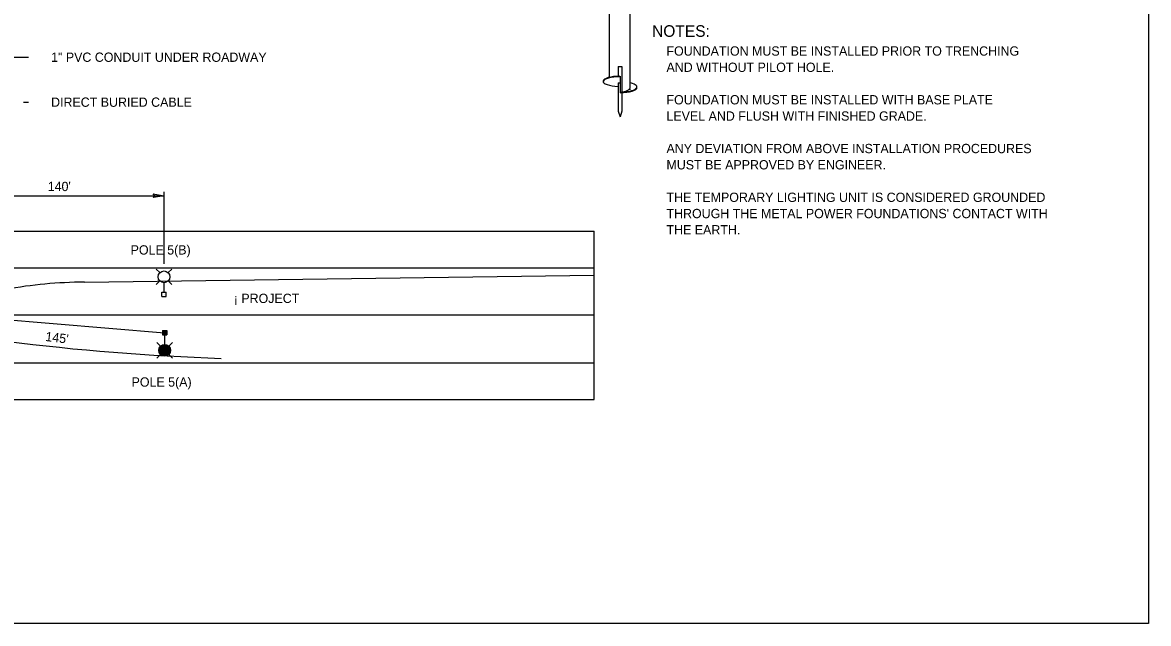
# Model space of a CAD drawing. Extents: x 99968 to 128667, y 90163 to 102182.
# Drawn here: x 122113 to 123567, y 93472 to 94248 of the extents above; entities that cross this region are included whole.
import ezdxf

# ---------------------------------------------------------------- set-up
doc = ezdxf.new("R2010")
doc.units = 0
doc.layers.add('Default', color=7, linetype='Continuous')
doc.layers.add('RD Standard Plans Active', color=7, linetype='Continuous')

msp = doc.modelspace()

# ---------------------------------------------------------------- linework, layer by layer
at = {"layer": 'Default'}
msp.add_lwpolyline([(120367.5, 95671.5), (123567.2, 95671.5), (123567.2, 93471.9), (120367.5, 93471.9)], close=True, dxfattribs=at)
at = {"layer": 'RD Standard Plans Active'}
for p, q in [((122871.1, 94177.7), (122871.1, 94360.8)), ((122897.8, 94165), (122897.8, 94360.8)), ((122089.9, 94203.6), (122120.2, 94203.6)), ((122882, 94191.5), (122886.9, 94191.5)), ((122882, 94191.5), (122882, 94179)), ((122886.9, 94191.5), (122886.9, 94158.8)), ((122882, 94170.5), (122882, 94133.9)), ((122882, 94170.5), (122884.5, 94170.5)), ((122884.5, 94179), (122884.5, 94157.7)), ((122886.9, 94157.7), (122886.9, 94133.9)), ((122897.8, 94161.5), (122897.8, 94162.1)), ((122114.1, 94145.5), (122120.2, 94145.5)), ((122882, 94133.9), (122884.5, 94126.6)), ((122886.9, 94133.9), (122884.5, 94126.6)), ((122030.5, 94024.6), (122295.4, 94024.6)), ((122295.4, 93936.6), (122295.4, 94029.6)), ((120521.4, 93978.9), (122851.2, 93978.9)), ((122851.2, 93761.3), (122851.2, 93978.9)), ((120521.4, 93931.6), (122851.2, 93931.6)), ((122192.5, 93912.9), (122851.2, 93921.8)), ((122290.1, 93925.2), (122285.4, 93929.8)), ((122300.8, 93925.2), (122305.5, 93929.8)), ((122290.1, 93914.5), (122285.4, 93909.8)), ((122295.4, 93899.9), (122295.4, 93912.2)), ((122300.8, 93914.5), (122305.5, 93909.8)), ((122292.6, 93899.9), (122298.3, 93899.9)), ((122292.6, 93894.3), (122292.6, 93899.9)), ((122292.6, 93894.3), (122298.3, 93894.3)), ((122295.4, 93897.1), (122295.4, 93897.1)), ((122298.3, 93894.3), (122298.3, 93899.9)), ((122851.2, 93870.1), (121050.9, 93870.1)), ((122030.1, 93869.8), (122295.9, 93847.6)), ((122293.3, 93850.4), (122299, 93850.4)), ((122293.3, 93850.4), (122293.3, 93844.7)), ((122293.8, 93850.4), (122293.8, 93844.7)), ((122294.3, 93850.4), (122294.3, 93844.7)), ((122294.7, 93850.4), (122294.7, 93844.7)), ((122295.2, 93850.4), (122295.2, 93844.7)), ((122295.7, 93850.4), (122295.7, 93844.7)), ((122296.2, 93850.4), (122296.2, 93844.7)), ((122296.2, 93847.6), (122296.2, 93847.6)), ((122296.6, 93850.4), (122296.6, 93844.7)), ((122297.1, 93850.4), (122297.1, 93844.7)), ((122297.6, 93850.4), (122297.6, 93844.7)), ((122298, 93850.4), (122298, 93844.7)), ((122298.5, 93850.4), (122298.5, 93844.7)), ((122299, 93850.4), (122299, 93844.7)), ((122290.8, 93830.2), (122286.1, 93834.9)), ((122293.3, 93844.7), (122299, 93844.7)), ((122294.3, 93832.2), (122294.3, 93817.5)), ((122294.7, 93832.3), (122294.7, 93817.4)), ((122295.2, 93832.4), (122295.2, 93817.4)), ((122295.7, 93832.4), (122295.7, 93817.3)), ((122296.2, 93844.7), (122296.2, 93832.4)), ((122296.2, 93832.4), (122296.2, 93817.3)), ((122296.6, 93832.4), (122296.6, 93817.3)), ((122297.1, 93832.4), (122297.1, 93817.4)), ((122297.6, 93832.3), (122297.6, 93817.4)), ((122298, 93832.2), (122298, 93817.5)), ((122301.5, 93830.2), (122306.2, 93834.9)), ((122290.8, 93819.5), (122286.1, 93814.8)), ((122289.1, 93827.5), (122289.1, 93822.3)), ((122289.5, 93828.5), (122289.5, 93821.2)), ((122290, 93829.3), (122290, 93820.5)), ((122290.5, 93829.9), (122290.5, 93819.9)), ((122291, 93830.4), (122291, 93819.4)), ((122291.4, 93830.8), (122291.4, 93819)), ((122291.9, 93831.1), (122291.9, 93818.6)), ((122292.4, 93831.4), (122292.4, 93818.3)), ((122292.8, 93831.7), (122292.8, 93818.1)), ((122293.3, 93831.9), (122293.3, 93817.9)), ((122293.8, 93832.1), (122293.8, 93817.7)), ((122298.5, 93832.1), (122298.5, 93817.7)), ((122299, 93831.9), (122299, 93817.9)), ((122299.5, 93831.7), (122299.5, 93818.1)), ((122299.9, 93831.4), (122299.9, 93818.3)), ((122300.4, 93831.1), (122300.4, 93818.6)), ((122300.9, 93830.8), (122300.9, 93819)), ((122301.4, 93830.4), (122301.4, 93819.4)), ((122301.5, 93819.5), (122306.2, 93814.8)), ((122301.8, 93829.9), (122301.8, 93819.9)), ((122302.3, 93829.3), (122302.3, 93820.5)), ((122302.8, 93828.5), (122302.8, 93821.2)), ((122303.3, 93827.5), (122303.3, 93822.3)), ((120521.4, 93808.6), (122851.2, 93808.6)), ((122296.4, 93817.3), (122296.4, 93817.3)), ((122297.1, 93817.4), (122297.1, 93817.3)), ((120521.4, 93761.3), (122851.2, 93761.3))]:
    msp.add_line(p, q, dxfattribs=at)
msp.add_lwpolyline([(122281.3, 94027), (122295.4, 94024.6), (122281.3, 94022.2), (122283.5, 94024.6)], close=True, dxfattribs=at)
for centre in [(122295.4, 93919.8), (122296.2, 93824.9)]:
    msp.add_circle(centre, 7.57, dxfattribs=at)
for centre, radius, start, end in [((122194, 93347.7), 565.2, 90.1458, 100.483), ((122469.8, 96823.5), 3010.7, 262.7744, 268.0868)]:
    msp.add_arc(centre, radius, start, end, dxfattribs=at)
for centre, major_axis, ratio, start_param, end_param in [((122884.6, 94172.4), (22, 0), 0.298969, 1.579309, 4.602023), ((122884.6, 94171.7), (22, 0), 0.298969, 1.576397, 3.062958), ((122884.3, 94165.1), (-22, 0), 0.298969, 1.576478, 4.042496), ((122884.5, 94165), (13.3, 0), 0.482136, 4.712389, 6.283185), ((122884.4, 94164.3), (-22, 0), 0.298969, 1.576478, 3.180482)]:
    msp.add_ellipse(centre, major_axis=major_axis, ratio=ratio, start_param=start_param, end_param=end_param, dxfattribs=at)

# ---------------------------------------------------------------- texts
for s, height, p in [('NOTES:', 15, (122925.9, 94229.9)), ('FOUNDATION MUST BE INSTALLED PRIOR TO TRENCHING', 12, (122944.5, 94205.6)), ('1" PVC CONDUIT UNDER ROADWAY', 12, (122149.5, 94197.6)), ('AND WITHOUT PILOT HOLE.', 12, (122944.5, 94184.6)), ('FOUNDATION MUST BE INSTALLED WITH BASE PLATE', 12, (122944.5, 94142.6)), ('DIRECT BURIED CABLE', 12, (122149.5, 94139.5)), ('LEVEL AND FLUSH WITH FINISHED GRADE.', 12, (122944.5, 94121.6)), ('ANY DEVIATION FROM ABOVE INSTALLATION PROCEDURES', 12, (122944.5, 94079.6)), ('MUST BE APPROVED BY ENGINEER.', 12, (122944.5, 94058.6)), ("140'", 12, (122145.2, 94030.6)), ('THE TEMPORARY LIGHTING UNIT IS CONSIDERED GROUNDED', 12, (122944.5, 94016.6)), ("THROUGH THE METAL POWER FOUNDATIONS' CONTACT WITH", 12, (122944.5, 93995.6)), ('THE EARTH.', 12, (122944.5, 93974.6)), ('POLE 5(B)', 12, (122252.3, 93948.6)), ('¡ PROJECT', 12, (122385.5, 93886)), ('POLE 5(A)', 12, (122253.5, 93777.9))]:
    msp.add_text(s, height=height, dxfattribs=at).set_placement(p)
msp.add_text("145'", height=12, rotation=353.1733, dxfattribs=at).set_placement((122141.7, 93837))

doc.saveas('drawing.dxf')
